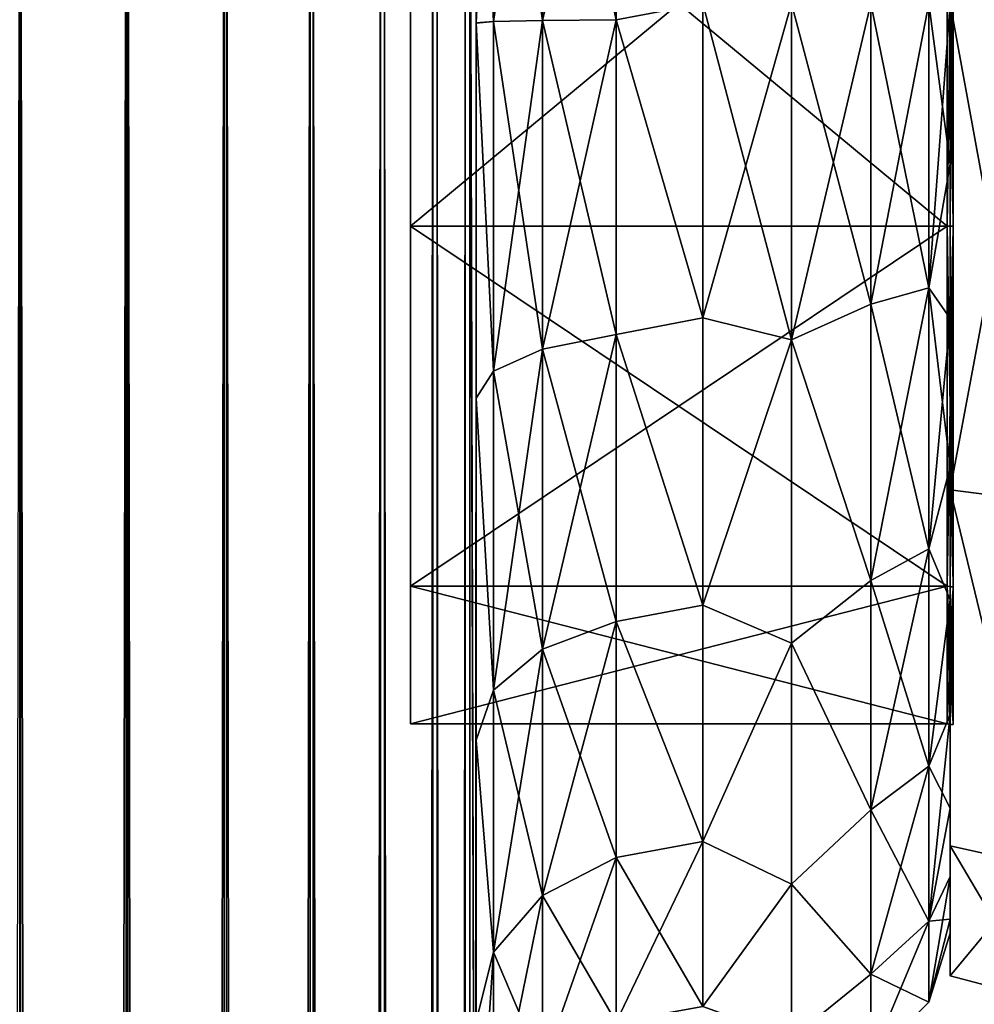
# Model space of a CAD drawing. Extents: x -100 to 297, y -1575 to 75.
# Tile 244 of 265: x 209 to 231, y -50 to -28. Entities that reach past the tile are written whole.
import ezdxf

# ---------------------------------------------------------------- set-up
doc = ezdxf.new("R2010")
doc.units = 0
doc.header["$LTSCALE"] = 41.718519
for name, color, linetype in [('1185', 7, 'CONTINUOUS'), ('1186', 7, 'CONTINUOUS'), ('1187', 7, 'CONTINUOUS'), ('1188', 7, 'CONTINUOUS'), ('1191', 7, 'CONTINUOUS'), ('1192', 7, 'CONTINUOUS'), ('1195', 7, 'CONTINUOUS'), ('1196', 7, 'CONTINUOUS'), ('1367', 7, 'CONTINUOUS'), ('1368', 7, 'CONTINUOUS'), ('313', 7, 'CONTINUOUS'), ('315', 7, 'CONTINUOUS'), ('317', 7, 'CONTINUOUS'), ('331', 7, 'CONTINUOUS'), ('332', 7, 'CONTINUOUS'), ('336', 7, 'CONTINUOUS'), ('345', 7, 'CONTINUOUS'), ('349', 7, 'CONTINUOUS')]:
    doc.layers.add(name, color=color, linetype=linetype)

msp = doc.modelspace()

# ---------------------------------------------------------------- linework, layer by layer
at = {"layer": '1185', "linetype": 'CONTINUOUS'}
for points in [[(230, -17.279, 18.571), (230, -23.086, 15.124), (230, -38.721, 18.571), (230, -17.279, 18.571)], [(230, -32.914, -15.124), (230, -23.086, -15.124), (230, -17.279, -18.571), (230, -32.914, -15.124)], [(230, -38.721, -18.571), (230, -32.914, -15.124), (230, -17.279, -18.571), (230, -38.721, -18.571)], [(230, -28, -21.444), (230, -38.721, -18.571), (230, -17.279, -18.571), (230, -28, -21.444)], [(230, -28, 21.444), (230, -17.279, 18.571), (230, -38.721, 18.571), (230, -28, 21.444)], [(230, -23.086, 15.124), (230, -32.914, 15.124), (230, -38.721, 18.571), (230, -23.086, 15.124)], [(230, -32.914, 15.124), (230, -40.865, 9.347), (230, -46.571, 10.723), (230, -32.914, 15.124)], [(230, -38.721, 18.571), (230, -32.914, 15.124), (230, -46.571, 10.723), (230, -38.721, 18.571)], [(230, -40.865, -9.347), (230, -32.914, -15.124), (230, -46.571, -10.723), (230, -40.865, -9.347)], [(230, -46.571, -10.723), (230, -32.914, -15.124), (230, -38.721, -18.571), (230, -46.571, -10.723)], [(230, -40.865, 9.347), (230, -43.902), (230, -46.571, 10.723), (230, -40.865, 9.347)], [(230, -43.902), (230, -40.865, -9.347), (230, -49.444), (230, -43.902)], [(230, -49.444), (230, -40.865, -9.347), (230, -46.571, -10.723), (230, -49.444)], [(230, -43.902), (230, -49.444), (230, -46.571, 10.723), (230, -43.902)]]:
    msp.add_3dface(points, dxfattribs=at)
at = {"layer": '1186', "linetype": 'CONTINUOUS'}
for points in [[(218.1, -12.115), (218.1, -15.149, -9.337), (218.1, -43.885), (218.1, -12.115)], [(218.1, -12.115), (218.1, -43.885), (218.1, -40.851, 9.337), (218.1, -12.115)], [(218.1, -12.115), (218.1, -40.851, 9.337), (218.1, -15.149, 9.337), (218.1, -12.115)], [(218.1, -15.149, -9.337), (218.1, -23.091, -15.108), (218.1, -40.851, -9.337), (218.1, -15.149, -9.337)], [(218.1, -15.149, -9.337), (218.1, -40.851, -9.337), (218.1, -43.885), (218.1, -15.149, -9.337)], [(218.1, -40.851, 9.337), (218.1, -32.909, 15.108), (218.1, -15.149, 9.337), (218.1, -40.851, 9.337)], [(218.1, -32.909, 15.108), (218.1, -23.091, 15.108), (218.1, -15.149, 9.337), (218.1, -32.909, 15.108)], [(218.1, -23.091, -15.108), (218.1, -32.909, -15.108), (218.1, -40.851, -9.337), (218.1, -23.091, -15.108)]]:
    msp.add_3dface(points, dxfattribs=at)
at = {"layer": '1187', "linetype": 'CONTINUOUS'}
for points in [[(218.1, -32.909, -15.108), (218.1, -23.091, -15.108), (229.934, -32.909, -15.108), (218.1, -32.909, -15.108)], [(229.934, -32.909, -15.108), (218.1, -23.091, -15.108), (229.934, -23.091, -15.108), (229.934, -32.909, -15.108)], [(218.1, -40.851, -9.337), (218.1, -32.909, -15.108), (229.934, -40.851, -9.337), (218.1, -40.851, -9.337)], [(229.934, -40.851, -9.337), (218.1, -32.909, -15.108), (229.934, -32.909, -15.108), (229.934, -40.851, -9.337)], [(218.1, -43.885), (218.1, -40.851, -9.337), (229.934, -43.885), (218.1, -43.885)], [(229.934, -43.885), (218.1, -40.851, -9.337), (229.934, -40.851, -9.337), (229.934, -43.885)]]:
    msp.add_3dface(points, dxfattribs=at)
at = {"layer": '1188', "linetype": 'CONTINUOUS'}
for points in [[(218.1, -23.091, 15.108), (218.1, -32.909, 15.108), (229.934, -23.091, 15.108), (218.1, -23.091, 15.108)], [(229.934, -23.091, 15.108), (218.1, -32.909, 15.108), (229.934, -32.909, 15.108), (229.934, -23.091, 15.108)], [(218.1, -32.909, 15.108), (218.1, -40.851, 9.337), (229.934, -32.909, 15.108), (218.1, -32.909, 15.108)], [(229.934, -32.909, 15.108), (218.1, -40.851, 9.337), (229.934, -40.851, 9.337), (229.934, -32.909, 15.108)], [(218.1, -43.885), (229.934, -43.885), (229.934, -40.851, 9.337), (218.1, -43.885)], [(218.1, -40.851, 9.337), (218.1, -43.885), (229.934, -40.851, 9.337), (218.1, -40.851, 9.337)]]:
    msp.add_3dface(points, dxfattribs=at)
at = {"layer": '1191', "linetype": 'CONTINUOUS'}
for points in [[(230, -38.721, -18.571), (230, -28, -21.444), (232.009, -38.985, -19.026), (230, -38.721, -18.571)], [(232.009, -38.985, -19.026), (230, -28, -21.444), (232.009, -28, -21.97), (232.009, -38.985, -19.026)], [(230, -46.571, -10.723), (230, -38.721, -18.571), (232.009, -47.026, -10.985), (230, -46.571, -10.723)], [(232.009, -47.026, -10.985), (230, -38.721, -18.571), (232.009, -38.985, -19.026), (232.009, -47.026, -10.985)], [(230, -49.444), (230, -46.571, -10.723), (232.009, -49.97, 0), (230, -49.444)], [(232.009, -49.97, 0), (230, -46.571, -10.723), (232.009, -47.026, -10.985), (232.009, -49.97, 0)]]:
    msp.add_3dface(points, dxfattribs=at)
at = {"layer": '1192', "linetype": 'CONTINUOUS'}
for points in [[(230, -28, 21.444), (230, -38.721, 18.571), (232.009, -28, 21.97), (230, -28, 21.444)], [(232.009, -28, 21.97), (230, -38.721, 18.571), (232.009, -38.985, 19.026), (232.009, -28, 21.97)], [(230, -38.721, 18.571), (230, -46.571, 10.723), (232.009, -47.026, 10.985), (230, -38.721, 18.571)], [(232.009, -38.985, 19.026), (230, -38.721, 18.571), (232.009, -47.026, 10.985), (232.009, -38.985, 19.026)], [(230, -46.571, 10.723), (230, -49.444), (232.009, -47.026, 10.985), (230, -46.571, 10.723)], [(230, -49.444), (232.009, -49.97, 0), (232.009, -47.026, 10.985), (230, -49.444)]]:
    msp.add_3dface(points, dxfattribs=at)
at = {"layer": '1195', "linetype": 'CONTINUOUS'}
for points in [[(229.934, -23.091, 15.108), (229.934, -32.909, 15.108), (230.064, -23.086, 15.124), (229.934, -23.091, 15.108)], [(230.064, -23.086, 15.124), (229.934, -32.909, 15.108), (230.064, -32.914, 15.124), (230.064, -23.086, 15.124)], [(229.934, -32.909, 15.108), (229.934, -40.851, 9.337), (230.064, -32.914, 15.124), (229.934, -32.909, 15.108)], [(230.064, -32.914, 15.124), (229.934, -40.851, 9.337), (230.064, -40.865, 9.347), (230.064, -32.914, 15.124)], [(229.934, -40.851, 9.337), (229.934, -43.885), (230.064, -40.865, 9.347), (229.934, -40.851, 9.337)], [(229.934, -43.885), (229.999, -43.889), (230.064, -40.865, 9.347), (229.934, -43.885)], [(229.999, -43.889), (230.064, -43.902), (230.064, -40.865, 9.347), (229.999, -43.889)]]:
    msp.add_3dface(points, dxfattribs=at)
at = {"layer": '1196', "linetype": 'CONTINUOUS'}
for points in [[(230.064, -32.914, -15.124), (229.934, -23.091, -15.108), (230.064, -23.086, -15.124), (230.064, -32.914, -15.124)], [(229.934, -32.909, -15.108), (229.934, -23.091, -15.108), (230.064, -32.914, -15.124), (229.934, -32.909, -15.108)], [(229.934, -40.851, -9.337), (229.934, -32.909, -15.108), (230.064, -40.865, -9.347), (229.934, -40.851, -9.337)], [(230.064, -40.865, -9.347), (229.934, -32.909, -15.108), (230.064, -32.914, -15.124), (230.064, -40.865, -9.347)], [(229.934, -43.885), (229.934, -40.851, -9.337), (229.999, -43.889), (229.934, -43.885)], [(229.999, -43.889), (229.934, -40.851, -9.337), (230.064, -43.902), (229.999, -43.889)], [(230.064, -43.902), (229.934, -40.851, -9.337), (230.064, -40.865, -9.347), (230.064, -43.902)]]:
    msp.add_3dface(points, dxfattribs=at)
at = {"layer": '1367', "linetype": 'CONTINUOUS'}
for points in [[(230, -23.086, -15.124), (230, -32.914, -15.124), (230.064, -23.086, -15.124), (230, -23.086, -15.124)], [(230, -32.914, -15.124), (230.064, -32.914, -15.124), (230.064, -23.086, -15.124), (230, -32.914, -15.124)], [(230, -32.914, -15.124), (230, -40.865, -9.347), (230.064, -32.914, -15.124), (230, -32.914, -15.124)], [(230, -40.865, -9.347), (230.064, -40.865, -9.347), (230.064, -32.914, -15.124), (230, -40.865, -9.347)], [(230, -40.865, -9.347), (230, -43.902), (230.064, -40.865, -9.347), (230, -40.865, -9.347)], [(230, -43.902), (230.064, -43.902), (230.064, -40.865, -9.347), (230, -43.902)]]:
    msp.add_3dface(points, dxfattribs=at)
at = {"layer": '1368', "linetype": 'CONTINUOUS'}
for points in [[(230, -32.914, 15.124), (230, -23.086, 15.124), (230.064, -32.914, 15.124), (230, -32.914, 15.124)], [(230, -23.086, 15.124), (230.064, -23.086, 15.124), (230.064, -32.914, 15.124), (230, -23.086, 15.124)], [(230, -40.865, 9.347), (230, -32.914, 15.124), (230.064, -40.865, 9.347), (230, -40.865, 9.347)], [(230, -32.914, 15.124), (230.064, -32.914, 15.124), (230.064, -40.865, 9.347), (230, -32.914, 15.124)], [(230, -43.902), (230, -40.865, 9.347), (230.064, -43.902), (230, -43.902)], [(230.064, -43.902), (230, -40.865, 9.347), (230.064, -40.865, 9.347), (230.064, -43.902)]]:
    msp.add_3dface(points, dxfattribs=at)
at = {"layer": '313', "linetype": 'CONTINUOUS'}
for points in [[(219.55, -52.596, 33.967), (219.55, -54.109, 30.733), (219.55, -12.5, 95), (219.55, -52.596, 33.967)], [(219.55, -12.5, 95), (219.55, -54.109, 30.733), (219.55, -28.43, 28.995), (219.55, -12.5, 95)], [(219.55, -51.662, 37.439), (219.55, -52.596, 33.967), (219.55, -12.5, 95), (219.55, -51.662, 37.439)], [(219.55, -51.353, 41.002), (219.55, -51.662, 37.439), (219.55, -12.5, 95), (219.55, -51.353, 41.002)], [(219.55, -51.663, 44.565), (219.55, -51.353, 41.002), (219.55, -12.5, 95), (219.55, -51.663, 44.565)], [(219.55, -52.598, 48.037), (219.55, -51.663, 44.565), (219.55, -12.5, 95), (219.55, -52.598, 48.037)], [(219.55, -54.111, 51.27), (219.55, -52.598, 48.037), (219.55, -12.5, 95), (219.55, -54.111, 51.27)], [(219.55, -56.175, 54.211), (219.55, -54.111, 51.27), (219.55, -12.5, 95), (219.55, -56.175, 54.211)], [(219.55, -58.712, 56.733), (219.55, -56.175, 54.211), (219.55, -12.5, 95), (219.55, -58.712, 56.733)], [(219.55, -61.643, 58.776), (219.55, -58.712, 56.733), (219.55, -12.5, 95), (219.55, -61.643, 58.776)], [(219.55, -64.918, 60.288), (219.55, -61.643, 58.776), (219.55, -12.5, 95), (219.55, -64.918, 60.288)], [(219.55, -61.639, 64.226), (219.55, -64.918, 60.288), (219.55, -12.5, 95), (219.55, -61.639, 64.226)], [(219.55, -58.709, 66.269), (219.55, -61.639, 64.226), (219.55, -12.5, 95), (219.55, -58.709, 66.269)], [(219.55, -56.173, 68.792), (219.55, -58.709, 66.269), (219.55, -12.5, 95), (219.55, -56.173, 68.792)], [(219.55, -54.109, 71.733), (219.55, -56.173, 68.792), (219.55, -12.5, 95), (219.55, -54.109, 71.733)], [(219.55, -52.596, 74.967), (219.55, -54.109, 71.733), (219.55, -12.5, 95), (219.55, -52.596, 74.967)], [(219.55, -51.662, 78.439), (219.55, -52.596, 74.967), (219.55, -12.5, 95), (219.55, -51.662, 78.439)], [(219.55, -51.353, 82.002), (219.55, -51.662, 78.439), (219.55, -12.5, 95), (219.55, -51.353, 82.002)], [(219.55, -51.663, 85.565), (219.55, -51.353, 82.002), (219.55, -12.5, 95), (219.55, -51.663, 85.565)], [(219.55, -52.598, 89.037), (219.55, -51.663, 85.565), (219.55, -12.5, 95), (219.55, -52.598, 89.037)], [(219.55, -54.111, 92.27), (219.55, -52.598, 89.037), (219.55, -12.5, 95), (219.55, -54.111, 92.27)], [(219.55, -56.175, 95.211), (219.55, -54.111, 92.27), (219.55, -12.5, 95), (219.55, -56.175, 95.211)], [(219.55, -12.869, 97.323), (219.55, -56.175, 95.211), (219.55, -12.5, 95), (219.55, -12.869, 97.323)], [(219.55, -20.113, 27.905), (219.55, -12.5, 95), (219.55, -28.43, 28.995), (219.55, -20.113, 27.905)], [(219.55, -12.5, -95), (219.55, -12.5, -24.51), (219.55, -54.109, -92.267), (219.55, -12.5, -95)], [(219.55, -54.109, -92.267), (219.55, -12.5, -24.51), (219.55, -52.596, -89.033), (219.55, -54.109, -92.267)], [(219.55, -52.596, -89.033), (219.55, -12.5, -24.51), (219.55, -51.662, -85.561), (219.55, -52.596, -89.033)], [(219.55, -51.662, -85.561), (219.55, -12.5, -24.51), (219.55, -51.353, -81.998), (219.55, -51.662, -85.561)], [(219.55, -51.353, -81.998), (219.55, -12.5, -24.51), (219.55, -51.663, -78.435), (219.55, -51.353, -81.998)], [(219.55, -51.663, -78.435), (219.55, -12.5, -24.51), (219.55, -52.598, -74.963), (219.55, -51.663, -78.435)], [(219.55, -52.598, -74.963), (219.55, -12.5, -24.51), (219.55, -54.111, -71.73), (219.55, -52.598, -74.963)], [(219.55, -54.111, -71.73), (219.55, -12.5, -24.51), (219.55, -56.175, -68.789), (219.55, -54.111, -71.73)], [(219.55, -56.175, -68.789), (219.55, -12.5, -24.51), (219.55, -58.712, -66.267), (219.55, -56.175, -68.789)], [(219.55, -58.712, -66.267), (219.55, -12.5, -24.51), (219.55, -61.643, -64.224), (219.55, -58.712, -66.267)], [(219.55, -61.643, -64.224), (219.55, -12.5, -24.51), (219.55, -64.918, -62.712), (219.55, -61.643, -64.224)], [(219.55, -12.5, -24.51), (219.55, -58.709, -56.731), (219.55, -64.918, -62.712), (219.55, -12.5, -24.51)], [(219.55, -58.709, -56.731), (219.55, -12.5, -24.51), (219.55, -56.173, -54.208), (219.55, -58.709, -56.731)], [(219.55, -56.173, -54.208), (219.55, -12.5, -24.51), (219.55, -54.109, -51.267), (219.55, -56.173, -54.208)], [(219.55, -54.109, -51.267), (219.55, -12.5, -24.51), (219.55, -52.596, -48.033), (219.55, -54.109, -51.267)], [(219.55, -52.596, -48.033), (219.55, -12.5, -24.51), (219.55, -51.662, -44.561), (219.55, -52.596, -48.033)], [(219.55, -51.662, -44.561), (219.55, -12.5, -24.51), (219.55, -20.113, -27.905), (219.55, -51.662, -44.561)], [(219.55, -12.869, -97.323), (219.55, -12.5, -95), (219.55, -56.173, -95.208), (219.55, -12.869, -97.323)], [(219.55, -56.173, -95.208), (219.55, -12.5, -95), (219.55, -54.109, -92.267), (219.55, -56.173, -95.208)], [(219.55, -58.712, 97.733), (219.55, -56.175, 95.211), (219.55, -12.869, 97.323), (219.55, -58.712, 97.733)], [(219.55, -13.066, 97.858), (219.55, -58.712, 97.733), (219.55, -12.869, 97.323), (219.55, -13.066, 97.858)], [(219.55, -13.066, -97.858), (219.55, -12.869, -97.323), (219.55, -58.709, -97.731), (219.55, -13.066, -97.858)], [(219.55, -58.709, -97.731), (219.55, -12.869, -97.323), (219.55, -56.173, -95.208), (219.55, -58.709, -97.731)], [(219.55, -13.935, 99.404), (219.55, -58.712, 97.733), (219.55, -13.066, 97.858), (219.55, -13.935, 99.404)], [(219.55, -13.935, -99.404), (219.55, -13.066, -97.858), (219.55, -61.639, -99.774), (219.55, -13.935, -99.404)], [(219.55, -61.639, -99.774), (219.55, -13.066, -97.858), (219.55, -58.709, -97.731), (219.55, -61.639, -99.774)], [(219.55, -61.643, 99.776), (219.55, -58.712, 97.733), (219.55, -13.935, 99.404), (219.55, -61.643, 99.776)], [(219.55, -14.697, 100.303), (219.55, -61.643, 99.776), (219.55, -13.935, 99.404), (219.55, -14.697, 100.303)], [(219.55, -14.697, -100.303), (219.55, -13.935, -99.404), (219.55, -61.639, -99.774), (219.55, -14.697, -100.303)], [(219.55, -15.59, 101.061), (219.55, -61.643, 99.776), (219.55, -14.697, 100.303), (219.55, -15.59, 101.061)], [(219.55, -15.59, -101.061), (219.55, -14.697, -100.303), (219.55, -64.914, -101.287), (219.55, -15.59, -101.061)], [(219.55, -64.914, -101.287), (219.55, -14.697, -100.303), (219.55, -61.639, -99.774), (219.55, -64.914, -101.287)], [(219.55, -64.918, 101.288), (219.55, -61.643, 99.776), (219.55, -15.59, 101.061), (219.55, -64.918, 101.288)], [(219.55, -17.142, 101.934), (219.55, -64.918, 101.288), (219.55, -15.59, 101.061), (219.55, -17.142, 101.934)], [(219.55, -17.142, -101.934), (219.55, -15.59, -101.061), (219.55, -64.914, -101.287), (219.55, -17.142, -101.934)], [(219.55, -17.671, 102.129), (219.55, -64.918, 101.288), (219.55, -17.142, 101.934), (219.55, -17.671, 102.129)], [(219.55, -17.671, -102.129), (219.55, -17.142, -101.934), (219.55, -68.317, -102.195), (219.55, -17.671, -102.129)], [(219.55, -68.317, -102.195), (219.55, -17.142, -101.934), (219.55, -64.914, -101.287), (219.55, -68.317, -102.195)], [(219.55, -68.32, 102.196), (219.55, -64.918, 101.288), (219.55, -17.671, 102.129), (219.55, -68.32, 102.196)], [(219.55, -20, 102.5), (219.55, -68.32, 102.196), (219.55, -17.671, 102.129), (219.55, -20, 102.5)], [(219.55, -20, -102.5), (219.55, -17.671, -102.129), (219.55, -71.85, -102.5), (219.55, -20, -102.5)], [(219.55, -71.85, -102.5), (219.55, -17.671, -102.129), (219.55, -68.317, -102.195), (219.55, -71.85, -102.5)], [(219.55, -71.85, 102.5), (219.55, -68.32, 102.196), (219.55, -20, 102.5), (219.55, -71.85, 102.5)], [(219.55, -51.353, -40.998), (219.55, -51.662, -44.561), (219.55, -20.113, -27.905), (219.55, -51.353, -40.998)], [(219.55, -51.663, -37.435), (219.55, -51.353, -40.998), (219.55, -20.113, -27.905), (219.55, -51.663, -37.435)], [(219.55, -52.598, -33.963), (219.55, -51.663, -37.435), (219.55, -20.113, -27.905), (219.55, -52.598, -33.963)], [(219.55, -28.431, -28.995), (219.55, -52.598, -33.963), (219.55, -20.113, -27.905), (219.55, -28.431, -28.995)], [(219.55, -54.109, 30.733), (219.55, -56.173, 27.792), (219.55, -28.43, 28.995), (219.55, -54.109, 30.733)], [(219.55, -28.43, 28.995), (219.55, -56.173, 27.792), (219.55, -36.704, 27.66), (219.55, -28.43, 28.995)], [(219.55, -54.111, -30.73), (219.55, -52.598, -33.963), (219.55, -28.431, -28.995), (219.55, -54.111, -30.73)], [(219.55, -56.175, -27.789), (219.55, -54.111, -30.73), (219.55, -28.431, -28.995), (219.55, -56.175, -27.789)], [(219.55, -36.704, -27.66), (219.55, -56.175, -27.789), (219.55, -28.431, -28.995), (219.55, -36.704, -27.66)], [(219.55, -56.173, 27.792), (219.55, -58.709, 25.269), (219.55, -36.704, 27.66), (219.55, -56.173, 27.792)], [(219.55, -36.704, 27.66), (219.55, -58.709, 25.269), (219.55, -44.247, 24.019), (219.55, -36.704, 27.66)], [(219.55, -58.712, -25.267), (219.55, -56.175, -27.789), (219.55, -36.704, -27.66), (219.55, -58.712, -25.267)], [(219.55, -44.247, -24.019), (219.55, -58.712, -25.267), (219.55, -36.704, -27.66), (219.55, -44.247, -24.019)], [(219.55, -68.317, 20.805), (219.55, -65.206, 19.392), (219.55, -44.247, 24.019), (219.55, -68.317, 20.805)], [(219.55, -44.247, 24.019), (219.55, -65.206, 19.392), (219.55, -50.439, 18.367), (219.55, -44.247, 24.019)], [(219.55, -64.914, 21.713), (219.55, -68.317, 20.805), (219.55, -44.247, 24.019), (219.55, -64.914, 21.713)], [(219.55, -61.639, 23.226), (219.55, -64.914, 21.713), (219.55, -44.247, 24.019), (219.55, -61.639, 23.226)], [(219.55, -58.709, 25.269), (219.55, -61.639, 23.226), (219.55, -44.247, 24.019), (219.55, -58.709, 25.269)], [(219.55, -61.643, -23.224), (219.55, -58.712, -25.267), (219.55, -44.247, -24.019), (219.55, -61.643, -23.224)], [(219.55, -50.439, -18.367), (219.55, -61.643, -23.224), (219.55, -44.247, -24.019), (219.55, -50.439, -18.367)]]:
    msp.add_3dface(points, dxfattribs=at)
at = {"layer": '315', "linetype": 'CONTINUOUS'}
for points in [[(230, -28, -20.5), (230, -28, 20.5), (230, -31.541, 20.193), (230, -28, -20.5)], [(230, -31.541, -20.194), (230, -28, -20.5), (230, -31.541, 20.193), (230, -31.541, -20.194)], [(230, -34.947, -19.283), (230, -31.541, -20.194), (230, -31.541, 20.193), (230, -34.947, -19.283)], [(230, -34.947, 19.283), (230, -34.947, -19.283), (230, -31.541, 20.193), (230, -34.947, 19.283)], [(230, -38.219, -17.77), (230, -34.947, -19.283), (230, -38.219, 17.77), (230, -38.219, -17.77)], [(230, -38.219, 17.77), (230, -34.947, -19.283), (230, -34.947, 19.283), (230, -38.219, 17.77)], [(230, -41.147, -15.726), (230, -38.219, -17.77), (230, -41.147, 15.726), (230, -41.147, -15.726)], [(230, -41.147, 15.726), (230, -38.219, -17.77), (230, -38.219, 17.77), (230, -41.147, 15.726)], [(230, -43.681, -13.204), (230, -41.147, -15.726), (230, -43.681, 13.204), (230, -43.681, -13.204)], [(230, -43.681, 13.204), (230, -41.147, -15.726), (230, -41.147, 15.726), (230, -43.681, 13.204)], [(230, -45.743, -10.263), (230, -43.681, -13.204), (230, -45.743, 10.263), (230, -45.743, -10.263)], [(230, -45.743, 10.263), (230, -43.681, -13.204), (230, -43.681, 13.204), (230, -45.743, 10.263)], [(230, -47.254, -7.031), (230, -45.743, -10.263), (230, -47.254, 7.031), (230, -47.254, -7.031)], [(230, -47.254, 7.031), (230, -45.743, -10.263), (230, -45.743, 10.263), (230, -47.254, 7.031)], [(230, -48.188, -3.561), (230, -47.254, -7.031), (230, -48.188, 3.561), (230, -48.188, -3.561)], [(230, -48.188, 3.561), (230, -47.254, -7.031), (230, -47.254, 7.031), (230, -48.188, 3.561)], [(230, -48.497, 0), (230, -48.188, -3.561), (230, -48.188, 3.561), (230, -48.497, 0)]]:
    msp.add_3dface(points, dxfattribs=at)
at = {"layer": '317', "linetype": 'CONTINUOUS'}
for points in [[(224.55, -28, -24), (226.5, -28, -24), (226.5, -35.416, -22.825), (224.55, -28, -24)], [(226.5, -28, 24), (224.55, -28, 24), (224.55, -34.931, 22.977), (226.5, -28, 24)], [(226.5, -35.416, 22.825), (226.5, -28, 24), (224.55, -34.931, 22.977), (226.5, -35.416, 22.825)], [(224.55, -28, -24), (226.5, -35.416, -22.825), (224.55, -34.931, -22.977), (224.55, -28, -24)], [(224.55, -41.271, 19.997), (226.5, -35.416, 22.825), (224.55, -34.931, 22.977), (224.55, -41.271, 19.997)], [(224.55, -34.931, -22.977), (226.5, -35.416, -22.825), (224.55, -41.271, -19.997), (224.55, -34.931, -22.977)], [(226.5, -42.107, 19.416), (226.5, -35.416, 22.825), (224.55, -41.271, 19.997), (226.5, -42.107, 19.416)], [(226.5, -35.416, -22.825), (226.5, -42.107, -19.416), (224.55, -41.271, -19.997), (226.5, -35.416, -22.825)], [(224.55, -46.481, 15.312), (226.5, -42.107, 19.416), (224.55, -41.271, 19.997), (224.55, -46.481, 15.312)], [(224.55, -41.271, -19.997), (226.5, -42.107, -19.416), (224.55, -46.481, -15.312), (224.55, -41.271, -19.997)], [(226.5, -47.416, 14.107), (226.5, -42.107, 19.416), (224.55, -46.481, 15.312), (226.5, -47.416, 14.107)], [(226.5, -42.107, -19.416), (226.5, -47.416, -14.107), (224.55, -46.481, -15.312), (226.5, -42.107, -19.416)], [(224.55, -50.115, 9.323), (226.5, -47.416, 14.107), (224.55, -46.481, 15.312), (224.55, -50.115, 9.323)], [(224.55, -46.481, -15.312), (226.5, -47.416, -14.107), (224.55, -50.115, -9.323), (224.55, -46.481, -15.312)], [(226.5, -50.825, 7.416), (226.5, -47.416, 14.107), (224.55, -50.115, 9.323), (226.5, -50.825, 7.416)], [(226.5, -47.416, -14.107), (226.5, -50.825, -7.416), (224.55, -50.115, -9.323), (226.5, -47.416, -14.107)]]:
    msp.add_3dface(points, dxfattribs=at)
at = {"layer": '331', "linetype": 'CONTINUOUS'}
for points in [[(219.55, -28.431, -28.995), (219.55, -20.113, -27.905), (219.931, -28.398, -27.084), (219.55, -28.431, -28.995)], [(219.931, -28.398, -27.084), (219.55, -20.113, -27.905), (219.931, -20.655, -26.072), (219.931, -28.398, -27.084)], [(219.931, -28.398, -27.084), (219.931, -20.655, -26.072), (221.016, -28.374, -25.46), (219.931, -28.398, -27.084)], [(221.016, -28.374, -25.46), (219.931, -20.655, -26.072), (221.016, -21.095, -24.509), (221.016, -28.374, -25.46)], [(221.016, -28.374, -25.46), (221.016, -21.095, -24.509), (222.64, -28.358, -24.376), (221.016, -28.374, -25.46)], [(222.64, -28.358, -24.376), (221.016, -21.095, -24.509), (222.64, -21.389, -23.466), (222.64, -28.358, -24.376)], [(224.55, -28, -24), (222.64, -28.358, -24.376), (222.64, -21.389, -23.466), (224.55, -28, -24)], [(224.55, -28, -24), (224.55, -34.931, -22.977), (222.64, -28.358, -24.376), (224.55, -28, -24)], [(219.931, -36.107, -25.845), (219.55, -28.431, -28.995), (219.931, -28.398, -27.084), (219.931, -36.107, -25.845)], [(219.55, -36.704, -27.66), (219.55, -28.431, -28.995), (219.931, -36.107, -25.845), (219.55, -36.704, -27.66)], [(221.016, -35.622, -24.296), (219.931, -28.398, -27.084), (221.016, -28.374, -25.46), (221.016, -35.622, -24.296)], [(219.931, -36.107, -25.845), (219.931, -28.398, -27.084), (221.016, -35.622, -24.296), (219.931, -36.107, -25.845)], [(222.64, -35.297, -23.261), (221.016, -28.374, -25.46), (222.64, -28.358, -24.376), (222.64, -35.297, -23.261)], [(221.016, -35.622, -24.296), (221.016, -28.374, -25.46), (222.64, -35.297, -23.261), (221.016, -35.622, -24.296)], [(224.55, -34.931, -22.977), (222.64, -35.297, -23.261), (222.64, -28.358, -24.376), (224.55, -34.931, -22.977)], [(224.55, -34.931, -22.977), (224.55, -41.271, -19.997), (222.64, -35.297, -23.261), (224.55, -34.931, -22.977)], [(222.64, -41.63, -20.213), (221.016, -35.622, -24.296), (222.64, -35.297, -23.261), (222.64, -41.63, -20.213)], [(224.55, -41.271, -19.997), (222.64, -41.63, -20.213), (222.64, -35.297, -23.261), (224.55, -41.271, -19.997)], [(221.016, -42.236, -21.112), (219.931, -36.107, -25.845), (221.016, -35.622, -24.296), (221.016, -42.236, -21.112)], [(221.016, -42.236, -21.112), (221.016, -35.622, -24.296), (222.64, -41.63, -20.213), (221.016, -42.236, -21.112)], [(219.931, -43.143, -22.458), (219.55, -36.704, -27.66), (219.931, -36.107, -25.845), (219.931, -43.143, -22.458)], [(219.931, -43.143, -22.458), (219.931, -36.107, -25.845), (221.016, -42.236, -21.112), (219.931, -43.143, -22.458)], [(219.55, -44.247, -24.019), (219.55, -36.704, -27.66), (219.931, -43.143, -22.458), (219.55, -44.247, -24.019)], [(224.55, -41.271, -19.997), (224.55, -46.481, -15.312), (222.64, -41.63, -20.213), (224.55, -41.271, -19.997)], [(222.64, -46.83, -15.485), (221.016, -42.236, -21.112), (222.64, -41.63, -20.213), (222.64, -46.83, -15.485)], [(224.55, -46.481, -15.312), (222.64, -46.83, -15.485), (222.64, -41.63, -20.213), (224.55, -46.481, -15.312)], [(221.016, -47.667, -16.174), (219.931, -43.143, -22.458), (221.016, -42.236, -21.112), (221.016, -47.667, -16.174)], [(221.016, -47.667, -16.174), (221.016, -42.236, -21.112), (222.64, -46.83, -15.485), (221.016, -47.667, -16.174)], [(219.931, -48.921, -17.205), (219.55, -44.247, -24.019), (219.931, -43.143, -22.458), (219.931, -48.921, -17.205)], [(219.931, -48.921, -17.205), (219.931, -43.143, -22.458), (221.016, -47.667, -16.174), (219.931, -48.921, -17.205)], [(219.55, -50.439, -18.367), (219.55, -44.247, -24.019), (219.931, -48.921, -17.205), (219.55, -50.439, -18.367)], [(224.55, -46.481, -15.312), (224.55, -50.115, -9.323), (222.64, -46.83, -15.485), (224.55, -46.481, -15.312)], [(222.64, -50.465, -9.47), (221.016, -47.667, -16.174), (222.64, -46.83, -15.485), (222.64, -50.465, -9.47)], [(224.55, -50.115, -9.323), (222.64, -50.465, -9.47), (222.64, -46.83, -15.485), (224.55, -50.115, -9.323)], [(221.016, -51.463, -9.891), (219.931, -48.921, -17.205), (221.016, -47.667, -16.174), (221.016, -51.463, -9.891)], [(221.016, -51.463, -9.891), (221.016, -47.667, -16.174), (222.64, -50.465, -9.47), (221.016, -51.463, -9.891)], [(219.931, -52.96, -10.522), (219.55, -50.439, -18.367), (219.931, -48.921, -17.205), (219.931, -52.96, -10.522)], [(219.931, -52.96, -10.522), (219.931, -48.921, -17.205), (221.016, -51.463, -9.891), (219.931, -52.96, -10.522)]]:
    msp.add_3dface(points, dxfattribs=at)
at = {"layer": '332', "linetype": 'CONTINUOUS'}
for points in [[(219.55, -20.113, 27.905), (219.55, -28.43, 28.995), (219.931, -20.655, 26.072), (219.55, -20.113, 27.905)], [(219.931, -20.655, 26.072), (219.55, -28.43, 28.995), (219.931, -28.398, 27.084), (219.931, -20.655, 26.072)], [(219.931, -20.655, 26.072), (219.931, -28.398, 27.084), (221.016, -21.095, 24.509), (219.931, -20.655, 26.072)], [(221.016, -21.095, 24.509), (219.931, -28.398, 27.084), (221.016, -28.374, 25.46), (221.016, -21.095, 24.509)], [(221.016, -21.095, 24.509), (221.016, -28.374, 25.46), (222.64, -21.389, 23.466), (221.016, -21.095, 24.509)], [(222.64, -21.389, 23.466), (221.016, -28.374, 25.46), (222.64, -28.358, 24.376), (222.64, -21.389, 23.466)], [(224.55, -28, 24), (222.64, -21.389, 23.466), (222.64, -28.358, 24.376), (224.55, -28, 24)], [(224.55, -34.931, 22.977), (224.55, -28, 24), (222.64, -28.358, 24.376), (224.55, -34.931, 22.977)], [(219.931, -28.398, 27.084), (219.55, -28.43, 28.995), (219.931, -36.107, 25.845), (219.931, -28.398, 27.084)], [(219.55, -28.43, 28.995), (219.55, -36.704, 27.66), (219.931, -36.107, 25.845), (219.55, -28.43, 28.995)], [(219.931, -28.398, 27.084), (219.931, -36.107, 25.845), (221.016, -28.374, 25.46), (219.931, -28.398, 27.084)], [(221.016, -28.374, 25.46), (219.931, -36.107, 25.845), (221.016, -35.622, 24.296), (221.016, -28.374, 25.46)], [(221.016, -28.374, 25.46), (221.016, -35.622, 24.296), (222.64, -28.358, 24.376), (221.016, -28.374, 25.46)], [(222.64, -28.358, 24.376), (221.016, -35.622, 24.296), (222.64, -35.297, 23.261), (222.64, -28.358, 24.376)], [(224.55, -34.931, 22.977), (222.64, -28.358, 24.376), (222.64, -35.297, 23.261), (224.55, -34.931, 22.977)], [(224.55, -41.271, 19.997), (224.55, -34.931, 22.977), (222.64, -35.297, 23.261), (224.55, -41.271, 19.997)], [(221.016, -35.622, 24.296), (221.016, -42.236, 21.112), (222.64, -35.297, 23.261), (221.016, -35.622, 24.296)], [(222.64, -35.297, 23.261), (221.016, -42.236, 21.112), (222.64, -41.63, 20.213), (222.64, -35.297, 23.261)], [(224.55, -41.271, 19.997), (222.64, -35.297, 23.261), (222.64, -41.63, 20.213), (224.55, -41.271, 19.997)], [(219.931, -36.107, 25.845), (219.931, -43.143, 22.458), (221.016, -35.622, 24.296), (219.931, -36.107, 25.845)], [(221.016, -35.622, 24.296), (219.931, -43.143, 22.458), (221.016, -42.236, 21.112), (221.016, -35.622, 24.296)], [(219.931, -36.107, 25.845), (219.55, -36.704, 27.66), (219.931, -43.143, 22.458), (219.931, -36.107, 25.845)], [(219.55, -36.704, 27.66), (219.55, -44.247, 24.019), (219.931, -43.143, 22.458), (219.55, -36.704, 27.66)], [(224.55, -46.481, 15.312), (224.55, -41.271, 19.997), (222.64, -41.63, 20.213), (224.55, -46.481, 15.312)], [(221.016, -42.236, 21.112), (221.016, -47.667, 16.174), (222.64, -41.63, 20.213), (221.016, -42.236, 21.112)], [(222.64, -41.63, 20.213), (221.016, -47.667, 16.174), (222.64, -46.83, 15.485), (222.64, -41.63, 20.213)], [(224.55, -46.481, 15.312), (222.64, -41.63, 20.213), (222.64, -46.83, 15.485), (224.55, -46.481, 15.312)], [(219.931, -43.143, 22.458), (219.931, -48.921, 17.205), (221.016, -42.236, 21.112), (219.931, -43.143, 22.458)], [(221.016, -42.236, 21.112), (219.931, -48.921, 17.205), (221.016, -47.667, 16.174), (221.016, -42.236, 21.112)], [(219.931, -43.143, 22.458), (219.55, -44.247, 24.019), (219.931, -48.921, 17.205), (219.931, -43.143, 22.458)], [(219.55, -44.247, 24.019), (219.55, -50.439, 18.367), (219.931, -48.921, 17.205), (219.55, -44.247, 24.019)], [(224.55, -50.115, 9.323), (224.55, -46.481, 15.312), (222.64, -50.465, 9.47), (224.55, -50.115, 9.323)], [(224.55, -46.481, 15.312), (222.64, -46.83, 15.485), (222.64, -50.465, 9.47), (224.55, -46.481, 15.312)], [(221.016, -47.667, 16.174), (221.016, -51.463, 9.891), (222.64, -46.83, 15.485), (221.016, -47.667, 16.174)], [(222.64, -46.83, 15.485), (221.016, -51.463, 9.891), (222.64, -50.465, 9.47), (222.64, -46.83, 15.485)], [(219.931, -48.921, 17.205), (219.931, -52.96, 10.522), (221.016, -47.667, 16.174), (219.931, -48.921, 17.205)], [(221.016, -47.667, 16.174), (219.931, -52.96, 10.522), (221.016, -51.463, 9.891), (221.016, -47.667, 16.174)], [(219.55, -50.439, 18.367), (219.55, -54.723, 11.265), (219.931, -48.921, 17.205), (219.55, -50.439, 18.367)], [(219.931, -48.921, 17.205), (219.55, -54.723, 11.265), (219.931, -52.96, 10.522), (219.931, -48.921, 17.205)]]:
    msp.add_3dface(points, dxfattribs=at)
at = {"layer": '336', "linetype": 'CONTINUOUS'}
for points in [[(226.5, -35.416, -22.825), (226.5, -28, -24), (228.25, -34.629, -22.578), (226.5, -35.416, -22.825)], [(226.5, -28, -24), (228.25, -28, -23.531), (228.25, -34.629, -22.578), (226.5, -28, -24)], [(226.5, -28, 24), (226.5, -35.416, 22.825), (228.25, -28, 23.531), (226.5, -28, 24)], [(228.25, -28, 23.531), (226.5, -35.416, 22.825), (228.25, -34.629, 22.578), (228.25, -28, 23.531)], [(228.25, -28, -23.531), (229.532, -34.268, -21.347), (228.25, -34.629, -22.578), (228.25, -28, -23.531)], [(228.25, -28, -23.531), (229.532, -28, -22.248), (229.532, -34.268, -21.347), (228.25, -28, -23.531)], [(229.532, -28, 22.248), (228.25, -28, 23.531), (228.25, -34.629, 22.578), (229.532, -28, 22.248)], [(229.532, -34.268, 21.347), (229.532, -28, 22.248), (228.25, -34.629, 22.578), (229.532, -34.268, 21.347)], [(230, -31.541, 20.193), (230, -28, 20.5), (229.532, -34.268, 21.347), (230, -31.541, 20.193)], [(230, -28, 20.5), (229.532, -28, 22.248), (229.532, -34.268, 21.347), (230, -28, 20.5)], [(230, -28, -20.5), (230, -31.541, -20.194), (229.532, -28, -22.248), (230, -28, -20.5)], [(229.532, -28, -22.248), (230, -31.541, -20.194), (229.532, -34.268, -21.347), (229.532, -28, -22.248)], [(230, -31.541, -20.194), (230, -34.947, -19.283), (229.532, -34.268, -21.347), (230, -31.541, -20.194)], [(230, -34.947, 19.283), (230, -31.541, 20.193), (229.532, -34.268, 21.347), (230, -34.947, 19.283)], [(228.25, -40.722, 19.796), (229.532, -34.268, 21.347), (228.25, -34.629, 22.578), (228.25, -40.722, 19.796)], [(229.532, -40.028, 18.717), (229.532, -34.268, 21.347), (228.25, -40.722, 19.796), (229.532, -40.028, 18.717)], [(229.532, -34.268, -21.347), (229.532, -40.028, -18.717), (228.25, -34.629, -22.578), (229.532, -34.268, -21.347)], [(230, -34.947, -19.283), (230, -38.219, -17.77), (229.532, -34.268, -21.347), (230, -34.947, -19.283)], [(229.532, -34.268, -21.347), (230, -38.219, -17.77), (229.532, -40.028, -18.717), (229.532, -34.268, -21.347)], [(229.532, -40.028, 18.717), (230, -34.947, 19.283), (229.532, -34.268, 21.347), (229.532, -40.028, 18.717)], [(226.5, -35.416, 22.825), (228.25, -40.722, 19.796), (228.25, -34.629, 22.578), (226.5, -35.416, 22.825)], [(226.5, -35.416, -22.825), (228.25, -34.629, -22.578), (228.25, -40.722, -19.796), (226.5, -35.416, -22.825)], [(228.25, -34.629, -22.578), (229.532, -40.028, -18.717), (228.25, -40.722, -19.796), (228.25, -34.629, -22.578)], [(230, -38.219, 17.77), (230, -34.947, 19.283), (229.532, -40.028, 18.717), (230, -38.219, 17.77)], [(226.5, -35.416, 22.825), (226.5, -42.107, 19.416), (228.25, -40.722, 19.796), (226.5, -35.416, 22.825)], [(226.5, -42.107, -19.416), (226.5, -35.416, -22.825), (228.25, -40.722, -19.796), (226.5, -42.107, -19.416)], [(230, -38.219, -17.77), (230, -41.147, -15.726), (229.532, -40.028, -18.717), (230, -38.219, -17.77)], [(230, -41.147, 15.726), (230, -38.219, 17.77), (229.532, -40.028, 18.717), (230, -41.147, 15.726)], [(228.25, -45.784, 15.41), (229.532, -40.028, 18.717), (228.25, -40.722, 19.796), (228.25, -45.784, 15.41)], [(229.532, -44.814, 14.57), (229.532, -40.028, 18.717), (228.25, -45.784, 15.41), (229.532, -44.814, 14.57)], [(229.532, -40.028, -18.717), (229.532, -44.814, -14.57), (228.25, -40.722, -19.796), (229.532, -40.028, -18.717)], [(229.532, -40.028, -18.717), (230, -41.147, -15.726), (229.532, -44.814, -14.57), (229.532, -40.028, -18.717)], [(229.532, -44.814, 14.57), (230, -41.147, 15.726), (229.532, -40.028, 18.717), (229.532, -44.814, 14.57)], [(226.5, -42.107, 19.416), (228.25, -45.784, 15.41), (228.25, -40.722, 19.796), (226.5, -42.107, 19.416)], [(226.5, -42.107, -19.416), (228.25, -40.722, -19.796), (228.25, -45.784, -15.41), (226.5, -42.107, -19.416)], [(228.25, -40.722, -19.796), (229.532, -44.814, -14.57), (228.25, -45.784, -15.41), (228.25, -40.722, -19.796)], [(230, -41.147, -15.726), (230, -43.681, -13.204), (229.532, -44.814, -14.57), (230, -41.147, -15.726)], [(230, -43.681, 13.204), (230, -41.147, 15.726), (229.532, -44.814, 14.57), (230, -43.681, 13.204)], [(226.5, -42.107, 19.416), (226.5, -47.416, 14.107), (228.25, -45.784, 15.41), (226.5, -42.107, 19.416)], [(226.5, -47.416, -14.107), (226.5, -42.107, -19.416), (228.25, -45.784, -15.41), (226.5, -47.416, -14.107)], [(230, -43.681, -13.204), (230, -45.743, -10.263), (229.532, -44.814, -14.57), (230, -43.681, -13.204)], [(230, -45.743, 10.263), (230, -43.681, 13.204), (229.532, -48.238, 9.242), (230, -45.743, 10.263)], [(229.532, -48.238, 9.242), (230, -43.681, 13.204), (229.532, -44.814, 14.57), (229.532, -48.238, 9.242)], [(228.25, -49.405, 9.775), (229.532, -44.814, 14.57), (228.25, -45.784, 15.41), (228.25, -49.405, 9.775)], [(229.532, -48.238, 9.242), (229.532, -44.814, 14.57), (228.25, -49.405, 9.775), (229.532, -48.238, 9.242)], [(229.532, -44.814, -14.57), (229.532, -48.238, -9.242), (228.25, -45.784, -15.41), (229.532, -44.814, -14.57)], [(229.532, -44.814, -14.57), (230, -45.743, -10.263), (229.532, -48.238, -9.242), (229.532, -44.814, -14.57)], [(226.5, -47.416, 14.107), (228.25, -49.405, 9.775), (228.25, -45.784, 15.41), (226.5, -47.416, 14.107)], [(226.5, -47.416, -14.107), (228.25, -45.784, -15.41), (228.25, -49.405, -9.775), (226.5, -47.416, -14.107)], [(228.25, -45.784, -15.41), (229.532, -48.238, -9.242), (228.25, -49.405, -9.775), (228.25, -45.784, -15.41)], [(230, -45.743, -10.263), (230, -47.254, -7.031), (229.532, -48.238, -9.242), (230, -45.743, -10.263)], [(230, -47.254, 7.031), (230, -45.743, 10.263), (229.532, -48.238, 9.242), (230, -47.254, 7.031)], [(230, -47.254, -7.031), (230, -48.188, -3.561), (229.532, -48.238, -9.242), (230, -47.254, -7.031)], [(230, -48.188, 3.561), (230, -47.254, 7.031), (229.532, -50.022, 3.166), (230, -48.188, 3.561)], [(229.532, -50.022, 3.166), (230, -47.254, 7.031), (229.532, -48.238, 9.242), (229.532, -50.022, 3.166)], [(226.5, -47.416, 14.107), (226.5, -50.825, 7.416), (228.25, -49.405, 9.775), (226.5, -47.416, 14.107)], [(226.5, -50.825, -7.416), (226.5, -47.416, -14.107), (228.25, -49.405, -9.775), (226.5, -50.825, -7.416)], [(230, -48.188, -3.561), (230, -48.497, 0), (229.532, -50.022, -3.166), (230, -48.188, -3.561)], [(229.532, -48.238, -9.242), (230, -48.188, -3.561), (229.532, -50.022, -3.166), (229.532, -48.238, -9.242)], [(230, -48.497, 0), (230, -48.188, 3.561), (229.532, -50.022, 3.166), (230, -48.497, 0)], [(228.25, -51.292, 3.349), (229.532, -48.238, 9.242), (228.25, -49.405, 9.775), (228.25, -51.292, 3.349)], [(229.532, -50.022, 3.166), (229.532, -48.238, 9.242), (228.25, -51.292, 3.349), (229.532, -50.022, 3.166)], [(229.532, -48.238, -9.242), (229.532, -50.022, -3.166), (228.25, -49.405, -9.775), (229.532, -48.238, -9.242)], [(229.532, -50.022, -3.166), (230, -48.497, 0), (229.532, -50.022, 3.166), (229.532, -50.022, -3.166)], [(226.5, -50.825, 7.416), (228.25, -51.292, 3.349), (228.25, -49.405, 9.775), (226.5, -50.825, 7.416)], [(226.5, -50.825, -7.416), (228.25, -49.405, -9.775), (228.25, -51.292, -3.349), (226.5, -50.825, -7.416)], [(228.25, -49.405, -9.775), (229.532, -50.022, -3.166), (228.25, -51.292, -3.349), (228.25, -49.405, -9.775)], [(228.25, -51.292, -3.349), (229.532, -50.022, 3.166), (228.25, -51.292, 3.349), (228.25, -51.292, -3.349)], [(229.532, -50.022, -3.166), (229.532, -50.022, 3.166), (228.25, -51.292, -3.349), (229.532, -50.022, -3.166)]]:
    msp.add_3dface(points, dxfattribs=at)
at = {"layer": '345', "linetype": 'CONTINUOUS'}
for points in [[(209.508, -20, 114.858), (207.05, -20, 115.1), (209.508, -1480, 114.858), (209.508, -20, 114.858)], [(209.508, -1480, 114.858), (207.05, -20, 115.1), (207.05, -83.45, 115.1), (209.508, -1480, 114.858)], [(211.872, -20, 114.141), (209.508, -20, 114.858), (211.872, -1480, 114.141), (211.872, -20, 114.141)], [(209.508, -20, 114.858), (209.508, -1480, 114.858), (211.872, -1480, 114.141), (209.508, -20, 114.858)], [(214.05, -20, 112.977), (211.872, -20, 114.141), (214.05, -1480, 112.977), (214.05, -20, 112.977)], [(211.872, -20, 114.141), (211.872, -1480, 114.141), (214.05, -1480, 112.977), (211.872, -20, 114.141)], [(215.96, -20, 111.41), (214.05, -20, 112.977), (215.96, -1480, 111.41), (215.96, -20, 111.41)], [(214.05, -20, 112.977), (214.05, -1480, 112.977), (215.96, -1480, 111.41), (214.05, -20, 112.977)], [(217.527, -20, 109.5), (215.96, -20, 111.41), (217.527, -1480, 109.5), (217.527, -20, 109.5)], [(215.96, -20, 111.41), (215.96, -1480, 111.41), (217.527, -1480, 109.5), (215.96, -20, 111.41)], [(218.691, -20, 107.322), (217.527, -20, 109.5), (218.691, -1480, 107.322), (218.691, -20, 107.322)], [(217.527, -20, 109.5), (217.527, -1480, 109.5), (218.691, -1480, 107.322), (217.527, -20, 109.5)], [(219.408, -20, 104.958), (218.691, -20, 107.322), (219.408, -1480, 104.958), (219.408, -20, 104.958)], [(218.691, -20, 107.322), (218.691, -1480, 107.322), (219.408, -1480, 104.958), (218.691, -20, 107.322)], [(219.55, -71.85, 102.5), (219.55, -20, 102.5), (219.408, -20, 104.958), (219.55, -71.85, 102.5)], [(219.55, -1428.15, 102.5), (219.55, -71.85, 102.5), (219.408, -20, 104.958), (219.55, -1428.15, 102.5)], [(219.55, -1480, 102.5), (219.55, -1428.15, 102.5), (219.408, -20, 104.958), (219.55, -1480, 102.5)], [(219.55, -1480, 102.5), (219.408, -20, 104.958), (219.408, -1480, 104.958), (219.55, -1480, 102.5)]]:
    msp.add_3dface(points, dxfattribs=at)
at = {"layer": '349', "linetype": 'CONTINUOUS'}
for points in [[(209.489, -20, -114.76), (209.489, -1480, -114.76), (207.05, -1480, -115), (209.489, -20, -114.76)], [(209.489, -20, -114.76), (211.834, -20, -114.048), (209.489, -1480, -114.76), (209.489, -20, -114.76)], [(211.834, -20, -114.048), (211.834, -1480, -114.048), (209.489, -1480, -114.76), (211.834, -20, -114.048)], [(211.834, -20, -114.048), (213.995, -20, -112.893), (211.834, -1480, -114.048), (211.834, -20, -114.048)], [(213.995, -20, -112.893), (213.995, -1480, -112.893), (211.834, -1480, -114.048), (213.995, -20, -112.893)], [(213.995, -20, -112.893), (215.889, -20, -111.339), (213.995, -1480, -112.893), (213.995, -20, -112.893)], [(215.889, -20, -111.339), (215.889, -1480, -111.339), (213.995, -1480, -112.893), (215.889, -20, -111.339)], [(215.889, -20, -111.339), (217.443, -20, -109.445), (215.889, -1480, -111.339), (215.889, -20, -111.339)], [(217.443, -20, -109.445), (217.443, -1480, -109.445), (215.889, -1480, -111.339), (217.443, -20, -109.445)], [(217.443, -20, -109.445), (218.598, -20, -107.284), (217.443, -1480, -109.445), (217.443, -20, -109.445)], [(218.598, -20, -107.284), (218.598, -1480, -107.284), (217.443, -1480, -109.445), (218.598, -20, -107.284)], [(218.598, -20, -107.284), (219.31, -20, -104.939), (218.598, -1480, -107.284), (218.598, -20, -107.284)], [(219.31, -20, -104.939), (219.31, -1480, -104.939), (218.598, -1480, -107.284), (219.31, -20, -104.939)], [(219.55, -20, -102.5), (219.55, -71.85, -102.5), (219.31, -1480, -104.939), (219.55, -20, -102.5)], [(219.31, -20, -104.939), (219.55, -20, -102.5), (219.31, -1480, -104.939), (219.31, -20, -104.939)]]:
    msp.add_3dface(points, dxfattribs=at)

doc.saveas('drawing.dxf')
